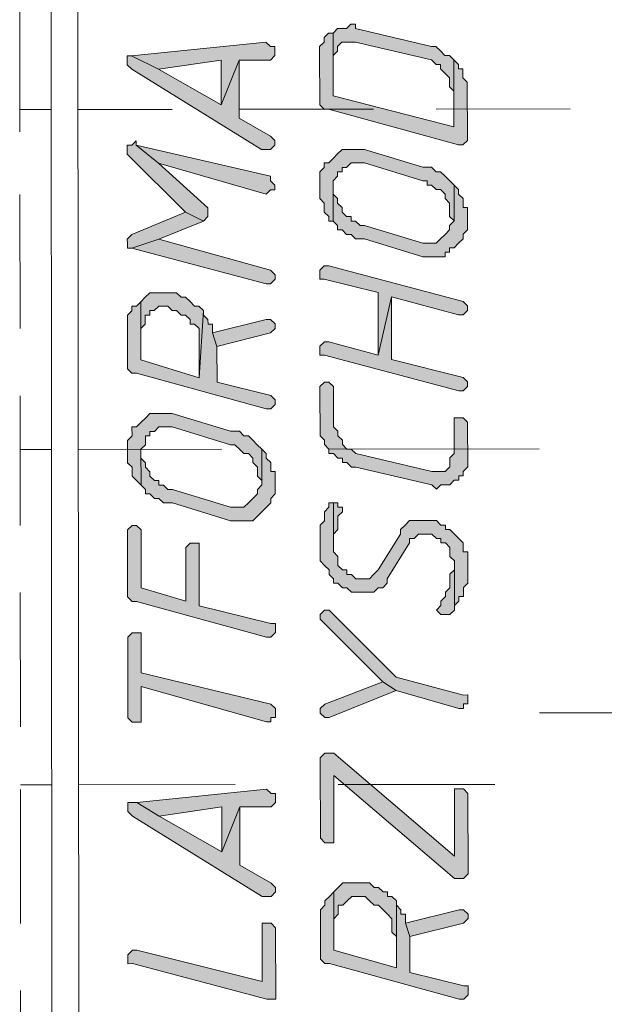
# Model space of a CAD drawing. Header units: inches. Extents: x -5850 to 5646, y 8947 to 13007.
# Tile 490 of 548: x -846 to -791, y 12175 to 12268. Entities that reach past the tile are written whole.
import ezdxf

# ---------------------------------------------------------------- set-up
doc = ezdxf.new("R2010")
doc.units = ezdxf.units.IN
doc.header["$MEASUREMENT"] = 0
doc.layers.add('at_Entity', color=7, linetype='Continuous')
doc.layers.add('at_Solid', color=7, linetype='Continuous')

msp = doc.modelspace()

# ---------------------------------------------------------------- hatches: boundary and pattern name
at = {"layer": 'at_Solid', "lineweight": 20}
for points in [[(-816.74, 12266.707), (-816.738, 12264.169), (-816.739, 12264.593), (-816.321, 12265.017), (-816.321, 12265.436), (-815.898, 12265.86), (-814.626, 12265.861), (-807.448, 12264.178), (-807.024, 12263.754), (-806.6, 12263.755), (-806.599, 12263.336), (-806.181, 12262.913), (-805.757, 12262.489), (-805.756, 12261.647), (-805.332, 12261.224), (-805.329, 12257.845), (-805.334, 12264.18), (-805.759, 12264.603), (-806.182, 12264.603), (-806.601, 12265.026), (-807.025, 12265.444), (-807.449, 12265.443), (-814.627, 12267.132), (-814.628, 12267.551), (-815.051, 12267.55), (-815.475, 12267.132), (-816.323, 12267.131)], [(-818.004, 12264.592), (-818.001, 12260.371), (-818, 12259.947), (-817.582, 12259.523), (-817.158, 12259.524), (-804.903, 12256.155), (-804.48, 12256.156), (-804.062, 12256.58), (-804.067, 12262.073), (-804.485, 12262.491), (-804.486, 12263.338), (-804.91, 12263.338), (-804.91, 12263.756), (-805.334, 12264.18), (-805.329, 12257.845), (-816.735, 12260.79), (-816.74, 12266.707), (-817.164, 12266.706), (-817.588, 12266.282), (-817.587, 12265.858), (-818.005, 12265.434), (-818.005, 12265.016)], [(-835.749, 12264.576), (-833.21, 12263.313), (-827.3, 12264.16), (-827.296, 12259.939), (-825.61, 12264.161), (-822.655, 12264.164), (-822.231, 12264.588), (-822.232, 12265.43), (-822.656, 12265.43), (-823.074, 12265.853)], [(-836.172, 12264.152), (-836.172, 12263.728), (-835.747, 12263.31), (-823.489, 12255.715), (-822.647, 12255.716), (-822.224, 12256.14), (-822.224, 12256.564), (-822.648, 12256.987), (-825.605, 12258.669), (-825.61, 12264.161), (-827.296, 12259.939), (-833.21, 12263.313), (-835.749, 12264.576), (-836.172, 12264.576)], [(-836.164, 12255.704), (-836.164, 12255.285), (-830.666, 12249.798), (-828.976, 12248.952), (-828.553, 12249.376), (-828.553, 12249.8), (-828.553, 12250.223), (-833.202, 12254.441), (-835.317, 12256.128), (-835.318, 12256.552), (-835.741, 12256.128), (-836.165, 12256.128)], [(-835.317, 12256.128), (-833.202, 12254.441), (-823.062, 12251.494), (-822.644, 12251.918), (-822.22, 12251.919), (-822.22, 12252.337), (-822.645, 12252.76), (-822.645, 12253.184)], [(-817.993, 12252.341), (-817.992, 12251.075), (-817.574, 12250.651), (-817.573, 12249.809), (-817.149, 12249.386), (-817.148, 12248.962), (-816.725, 12248.962), (-816.728, 12252.342), (-816.728, 12252.766), (-816.31, 12253.19), (-816.31, 12253.608), (-815.887, 12253.608), (-815.887, 12254.032), (-815.463, 12254.033), (-815.04, 12254.457), (-813.774, 12254.458), (-808.28, 12252.773), (-807.856, 12252.773), (-807.855, 12252.35), (-807.437, 12252.35), (-807.013, 12251.932), (-806.589, 12251.933), (-806.171, 12251.509), (-806.17, 12251.085), (-805.746, 12250.662), (-805.745, 12249.396), (-805.321, 12248.973), (-805.324, 12252.352), (-805.748, 12252.775), (-806.172, 12253.199), (-806.591, 12253.617), (-807.015, 12253.616), (-807.439, 12254.04), (-808.281, 12254.039), (-813.775, 12255.724), (-815.889, 12255.722), (-816.312, 12255.303), (-816.73, 12254.879), (-817.153, 12254.455), (-817.577, 12254.454), (-817.577, 12254.031), (-817.995, 12253.606), (-817.994, 12252.764)], [(-816.725, 12248.962), (-816.306, 12248.539), (-816.306, 12248.121), (-815.882, 12248.121), (-815.458, 12247.698), (-815.034, 12247.698), (-814.61, 12247.275), (-813.768, 12247.275), (-808.273, 12245.591), (-806.165, 12245.593), (-806.166, 12246.016), (-805.742, 12246.017), (-805.742, 12246.441), (-805.319, 12246.441), (-804.895, 12246.865), (-804.472, 12247.284), (-804.472, 12247.708), (-804.054, 12248.132), (-804.055, 12248.974), (-804.056, 12250.245), (-804.474, 12250.245), (-804.475, 12251.087), (-804.899, 12251.51), (-804.9, 12251.934), (-805.324, 12252.352), (-805.321, 12248.973), (-805.744, 12248.548), (-805.744, 12248.13), (-806.167, 12247.706), (-806.585, 12247.282), (-807.009, 12246.863), (-808.274, 12246.862), (-813.769, 12248.541), (-814.192, 12248.541), (-814.611, 12248.964), (-815.035, 12248.964), (-815.035, 12249.388), (-815.459, 12249.387), (-815.883, 12249.811), (-815.884, 12250.235), (-816.308, 12250.652), (-816.308, 12251.076), (-816.727, 12251.5), (-816.728, 12252.342)], [(-836.156, 12246.837), (-836.156, 12246.413), (-835.732, 12246.414), (-833.196, 12247.258), (-828.976, 12248.952), (-830.666, 12249.798), (-835.733, 12247.68), (-836.157, 12247.255)], [(-835.732, 12246.414), (-823.054, 12243.046), (-822.636, 12243.046), (-822.212, 12243.465), (-822.213, 12243.889), (-822.637, 12244.312), (-833.196, 12247.258)], [(-817.986, 12243.892), (-817.985, 12243.469), (-817.567, 12243.469), (-812.497, 12242.208), (-812.492, 12236.297), (-811.231, 12241.791), (-804.889, 12240.107), (-804.465, 12240.107), (-804.047, 12240.525), (-804.048, 12240.949), (-804.466, 12241.373), (-817.145, 12244.741), (-817.568, 12244.74), (-817.986, 12244.316)], [(-834.88, 12241.346), (-834.878, 12238.808), (-834.46, 12239.232), (-834.461, 12240.08), (-834.037, 12240.08), (-834.037, 12240.499), (-833.614, 12240.499), (-833.19, 12240.923), (-832.348, 12240.924), (-831.924, 12240.501), (-831.506, 12240.501), (-831.081, 12240.083), (-830.658, 12240.084), (-830.233, 12239.66), (-830.233, 12239.236), (-829.809, 12239.237), (-829.391, 12238.813), (-829.387, 12234.168), (-828.968, 12240.503), (-829.393, 12240.927), (-829.811, 12240.926), (-830.235, 12241.35), (-830.659, 12241.773), (-831.083, 12241.773), (-831.507, 12242.191), (-834.039, 12242.188), (-834.462, 12241.77)], [(-836.149, 12238.807), (-836.146, 12235.428), (-836.146, 12235.01), (-835.722, 12234.586), (-835.298, 12234.587), (-823.044, 12231.218), (-822.625, 12231.219), (-822.202, 12231.643), (-822.202, 12232.067), (-822.626, 12232.484), (-827.691, 12233.746), (-827.694, 12237.125), (-828.119, 12238.391), (-828.12, 12239.238), (-828.543, 12239.238), (-828.544, 12239.662), (-828.968, 12240.085), (-828.968, 12240.503), (-829.387, 12234.168), (-834.875, 12235.853), (-834.88, 12241.346), (-835.304, 12240.921), (-835.727, 12240.921), (-835.727, 12240.497), (-836.15, 12240.079), (-836.15, 12239.231)], [(-817.979, 12236.716), (-817.979, 12236.292), (-817.561, 12236.292), (-804.883, 12232.924), (-804.459, 12232.924), (-804.041, 12233.349), (-804.041, 12233.767), (-804.46, 12234.19), (-811.226, 12235.874), (-811.231, 12241.791), (-812.492, 12236.297), (-817.138, 12237.558), (-817.562, 12237.558), (-817.98, 12237.134)], [(-828.119, 12238.391), (-827.694, 12237.125), (-822.632, 12238.395), (-822.208, 12238.82), (-822.209, 12239.243), (-822.633, 12239.667), (-823.051, 12239.666)], [(-817.976, 12232.912), (-817.972, 12228.685), (-817.554, 12228.268), (-817.553, 12227.844), (-817.129, 12227.42), (-817.129, 12227.002), (-816.705, 12227.003), (-816.286, 12226.579), (-815.863, 12226.579), (-815.862, 12226.156), (-815.438, 12226.156), (-815.014, 12225.733), (-814.59, 12225.733), (-807.412, 12224.05), (-806.988, 12223.632), (-806.564, 12224.051), (-805.722, 12224.051), (-805.299, 12224.475), (-804.875, 12224.476), (-804.875, 12224.9), (-804.452, 12224.9), (-804.452, 12225.318), (-804.034, 12225.742), (-804.038, 12229.969), (-804.457, 12230.387), (-805.304, 12230.386), (-805.301, 12227.013), (-805.725, 12226.589), (-805.724, 12225.741), (-806.147, 12225.317), (-807.413, 12225.316), (-814.591, 12227.004), (-815.016, 12227.422), (-815.439, 12227.422), (-815.864, 12227.845), (-815.864, 12228.269), (-816.288, 12228.687), (-816.289, 12229.111), (-816.707, 12229.534), (-816.711, 12233.337), (-817.135, 12233.755), (-817.559, 12233.755), (-817.976, 12233.336)], [(-836.139, 12227.403), (-836.138, 12226.138), (-835.714, 12225.714), (-835.713, 12224.872), (-835.289, 12224.449), (-834.865, 12224.025), (-834.868, 12227.405), (-834.45, 12227.829), (-834.451, 12228.671), (-834.027, 12228.671), (-834.027, 12229.095), (-833.603, 12229.095), (-833.18, 12229.52), (-831.914, 12229.521), (-826.425, 12227.836), (-826.002, 12227.836), (-825.577, 12227.413), (-825.153, 12226.995), (-824.729, 12226.995), (-824.311, 12226.572), (-824.31, 12226.148), (-823.886, 12225.725), (-823.885, 12224.883), (-823.461, 12224.459), (-823.461, 12224.035), (-823.464, 12227.415), (-823.888, 12227.838), (-824.312, 12228.262), (-824.731, 12228.679), (-825.155, 12228.679), (-825.579, 12229.102), (-826.427, 12229.102), (-831.915, 12230.786), (-834.029, 12230.785), (-834.452, 12230.36), (-834.87, 12229.942), (-835.293, 12229.518), (-835.717, 12229.517), (-835.716, 12228.67), (-836.14, 12228.251), (-836.14, 12227.827)], [(-834.865, 12224.025), (-834.446, 12223.607), (-834.446, 12223.184), (-834.022, 12223.184), (-833.598, 12222.761), (-833.174, 12222.761), (-832.75, 12222.337), (-831.908, 12222.338), (-826.419, 12220.653), (-824.306, 12220.655), (-823.882, 12221.08), (-823.459, 12221.504), (-823.035, 12221.928), (-822.617, 12222.347), (-822.618, 12222.77), (-822.194, 12223.195), (-822.195, 12224.037), (-822.196, 12225.302), (-822.62, 12225.302), (-822.621, 12226.15), (-823.039, 12226.573), (-823.04, 12226.997), (-823.464, 12227.415), (-823.461, 12224.035), (-823.884, 12223.617), (-823.884, 12223.193), (-824.307, 12222.769), (-824.725, 12222.345), (-825.149, 12221.926), (-826.42, 12221.925), (-831.909, 12223.61), (-832.333, 12223.609), (-832.751, 12224.027), (-833.175, 12224.027), (-833.175, 12224.451), (-833.599, 12224.45), (-834.023, 12224.874), (-834.024, 12225.292), (-834.448, 12225.715), (-834.448, 12226.139), (-834.867, 12226.563), (-834.868, 12227.405)], [(-817.963, 12218.553), (-817.962, 12216.863), (-817.543, 12216.44), (-817.119, 12216.017), (-817.119, 12215.593), (-816.694, 12215.169), (-816.694, 12214.751), (-816.276, 12214.752), (-815.852, 12214.328), (-815.428, 12214.328), (-815.004, 12213.905), (-812.89, 12213.907), (-812.472, 12214.331), (-812.048, 12214.331), (-811.625, 12214.756), (-811.625, 12215.174), (-809.515, 12218.561), (-809.515, 12218.979), (-809.097, 12218.979), (-808.674, 12219.403), (-807.408, 12219.405), (-806.984, 12218.981), (-806.56, 12218.982), (-806.559, 12218.563), (-806.141, 12218.564), (-805.717, 12218.14), (-805.716, 12217.293), (-805.292, 12216.875), (-805.288, 12212.224), (-805.288, 12212.648), (-804.865, 12213.072), (-804.865, 12213.496), (-804.441, 12213.496), (-804.442, 12214.338), (-804.024, 12214.762), (-804.027, 12217.718), (-804.445, 12217.718), (-804.446, 12218.565), (-804.87, 12218.983), (-805.294, 12219.406), (-805.719, 12219.83), (-806.142, 12219.83), (-806.143, 12220.248), (-806.561, 12220.247), (-806.985, 12220.671), (-809.517, 12220.669), (-809.94, 12220.244), (-810.364, 12219.826), (-810.363, 12219.402), (-812.474, 12216.021), (-812.892, 12215.597), (-813.315, 12215.172), (-814.581, 12215.171), (-815.005, 12215.595), (-815.429, 12215.594), (-815.429, 12216.018), (-815.853, 12216.018), (-816.277, 12216.441), (-816.278, 12217.283), (-816.697, 12217.707), (-816.701, 12222.352), (-817.125, 12222.351), (-817.124, 12221.933), (-817.548, 12221.509), (-817.547, 12220.661), (-817.965, 12220.237), (-817.964, 12218.971)], [(-816.701, 12222.352), (-816.697, 12218.13), (-816.698, 12219.396), (-816.28, 12219.82), (-816.281, 12221.086), (-815.858, 12221.511), (-815.858, 12221.934), (-816.282, 12221.934), (-816.283, 12222.352)], [(-836.132, 12219.379), (-836.127, 12213.886), (-836.127, 12213.468), (-835.702, 12213.045), (-835.279, 12213.045), (-823.024, 12209.677), (-822.606, 12209.677), (-822.183, 12210.096), (-822.183, 12210.519), (-822.183, 12210.943), (-822.607, 12210.943), (-829.367, 12212.626), (-829.372, 12218.119), (-829.373, 12218.543), (-830.215, 12218.542), (-830.638, 12218.118), (-830.634, 12213.049), (-834.856, 12214.311), (-834.861, 12219.804), (-835.285, 12220.222), (-835.709, 12220.221), (-836.132, 12219.803)], [(-806.978, 12212.223), (-806.553, 12211.805), (-805.711, 12211.805), (-805.288, 12212.224), (-805.292, 12216.451), (-805.291, 12216.027), (-805.715, 12215.603), (-805.714, 12214.337), (-806.137, 12213.913), (-806.137, 12213.495), (-806.555, 12213.071), (-806.554, 12212.647)], [(-817.957, 12211.371), (-817.538, 12210.947), (-812.041, 12205.459), (-810.774, 12204.618), (-804.856, 12202.934), (-804.432, 12202.934), (-804.432, 12203.358), (-804.014, 12203.359), (-804.015, 12203.782), (-804.015, 12204.201), (-804.433, 12204.2), (-810.775, 12205.884), (-816.691, 12211.796), (-817.116, 12212.213), (-817.539, 12212.213), (-817.957, 12211.795)], [(-836.123, 12209.241), (-836.116, 12202.059), (-835.692, 12201.641), (-834.845, 12201.641), (-834.848, 12205.015), (-823.017, 12201.652), (-822.599, 12201.652), (-822.599, 12202.071), (-822.175, 12202.071), (-822.176, 12202.495), (-822.176, 12202.919), (-822.6, 12203.342), (-834.849, 12206.287), (-834.852, 12210.084), (-835.7, 12210.083), (-836.123, 12209.665)], [(-817.949, 12202.499), (-817.53, 12202.075), (-817.106, 12202.076), (-810.774, 12204.618), (-812.041, 12205.459), (-817.531, 12203.347), (-817.949, 12202.922)], [(-817.945, 12197.853), (-817.938, 12190.671), (-817.52, 12190.248), (-816.672, 12190.248), (-816.672, 12190.672), (-816.678, 12196.589), (-805.265, 12186.879), (-804.418, 12186.88), (-804, 12187.304), (-804.007, 12194.905), (-804.425, 12195.328), (-805.273, 12195.328), (-805.272, 12194.904), (-805.267, 12188.993), (-816.68, 12198.702), (-817.527, 12198.701), (-817.945, 12198.277)], [(-835.262, 12194.035), (-833.147, 12192.771), (-827.237, 12193.624), (-827.233, 12189.397), (-825.547, 12193.625), (-822.592, 12193.628), (-822.168, 12194.047), (-822.169, 12194.889), (-822.593, 12194.888), (-823.011, 12195.312)], [(-836.109, 12193.616), (-836.109, 12193.192), (-835.684, 12192.769), (-823.426, 12185.173), (-822.584, 12185.174), (-822.161, 12185.598), (-822.161, 12186.022), (-822.585, 12186.446), (-825.542, 12188.133), (-825.547, 12193.625), (-827.233, 12189.397), (-833.147, 12192.771), (-835.262, 12194.035), (-836.109, 12194.034)], [(-816.668, 12185.603), (-816.666, 12183.072), (-816.248, 12183.496), (-816.249, 12184.338), (-815.825, 12184.338), (-815.401, 12184.762), (-814.978, 12185.181), (-813.712, 12185.182), (-813.288, 12184.764), (-812.864, 12184.341), (-812.445, 12184.341), (-812.021, 12183.918), (-811.597, 12183.5), (-811.179, 12183.076), (-811.177, 12181.805), (-810.753, 12181.387), (-810.751, 12178.432), (-810.756, 12184.766), (-811.18, 12185.184), (-811.599, 12185.184), (-811.599, 12185.608), (-812.023, 12185.607), (-812.447, 12186.031), (-812.865, 12186.03), (-813.289, 12186.454), (-815.827, 12186.452), (-816.25, 12186.027)], [(-817.932, 12183.07), (-817.929, 12179.691), (-817.928, 12179.267), (-817.51, 12178.844), (-817.086, 12178.844), (-804.831, 12175.476), (-804.408, 12175.476), (-803.99, 12175.9), (-803.99, 12176.324), (-803.99, 12176.742), (-804.409, 12176.742), (-809.479, 12178.009), (-809.482, 12181.388), (-809.907, 12182.654), (-809.907, 12183.501), (-810.331, 12183.501), (-810.332, 12183.919), (-810.756, 12184.343), (-810.756, 12184.766), (-810.751, 12178.432), (-816.663, 12180.11), (-816.668, 12185.603), (-817.091, 12185.179), (-817.515, 12184.76), (-817.514, 12184.337), (-817.932, 12183.912), (-817.932, 12183.494)], [(-809.907, 12182.654), (-809.482, 12181.388), (-804.414, 12182.659), (-803.996, 12183.083), (-803.996, 12183.507), (-804.415, 12183.924), (-804.839, 12183.924)], [(-836.096, 12179.251), (-836.096, 12178.827), (-835.672, 12178.828), (-822.994, 12175.46), (-822.152, 12175.46), (-822.158, 12182.219), (-822.582, 12182.642), (-823.424, 12182.642), (-823.419, 12177.149), (-835.249, 12180.094), (-835.673, 12180.093), (-836.097, 12179.675)]]:
    msp.add_hatch(color=7, dxfattribs=at).paths.add_polyline_path(points)

# ---------------------------------------------------------------- linework, layer by layer
at = {"layer": 'at_Entity', "color": 7, "lineweight": 20}
for p, q in [((-843.116, 12003.95), (-843.43, 12354.963)), ((-840.898, 12354.965), (-840.585, 12003.952)), ((-846.304, 12257.384), (-846.315, 12270.06)), ((-816.323, 12267.131), (-816.74, 12266.707)), ((-815.475, 12267.132), (-816.323, 12267.131)), ((-815.051, 12267.55), (-815.475, 12267.132)), ((-814.628, 12267.551), (-815.051, 12267.55)), ((-814.627, 12267.132), (-814.628, 12267.551)), ((-807.449, 12265.443), (-814.627, 12267.132)), ((-817.164, 12266.706), (-817.588, 12266.282)), ((-817.588, 12266.282), (-817.587, 12265.858)), ((-816.74, 12266.707), (-817.164, 12266.706)), ((-816.74, 12266.707), (-816.738, 12264.169)), ((-816.735, 12260.79), (-816.74, 12266.707)), ((-823.074, 12265.853), (-835.749, 12264.576)), ((-822.656, 12265.43), (-823.074, 12265.853)), ((-822.232, 12265.43), (-822.656, 12265.43)), ((-822.231, 12264.588), (-822.232, 12265.43)), ((-817.587, 12265.858), (-818.005, 12265.434)), ((-818.005, 12265.434), (-818.005, 12265.016)), ((-816.321, 12265.436), (-815.898, 12265.86)), ((-816.321, 12265.017), (-816.321, 12265.436)), ((-816.321, 12265.436), (-816.321, 12265.436)), ((-815.898, 12265.86), (-814.626, 12265.861)), ((-814.626, 12265.861), (-807.448, 12264.178)), ((-807.025, 12265.444), (-807.449, 12265.443)), ((-806.601, 12265.026), (-807.025, 12265.444)), ((-835.749, 12264.576), (-836.172, 12264.576)), ((-836.172, 12264.576), (-836.172, 12264.152)), ((-836.172, 12264.152), (-836.172, 12263.728)), ((-835.749, 12264.576), (-833.21, 12263.313)), ((-833.21, 12263.313), (-835.749, 12264.576)), ((-833.21, 12263.313), (-827.3, 12264.16)), ((-827.3, 12264.16), (-827.296, 12259.939)), ((-827.296, 12259.939), (-825.61, 12264.161)), ((-825.61, 12264.161), (-827.296, 12259.939)), ((-825.61, 12264.161), (-822.655, 12264.164)), ((-825.605, 12258.669), (-825.61, 12264.161)), ((-822.655, 12264.164), (-822.231, 12264.588)), ((-818.005, 12265.016), (-818.004, 12264.592)), ((-818.004, 12264.592), (-818.001, 12260.371)), ((-816.739, 12264.593), (-816.321, 12265.017)), ((-816.738, 12264.169), (-816.739, 12264.593)), ((-807.448, 12264.178), (-807.448, 12264.178)), ((-807.448, 12264.178), (-807.024, 12263.754)), ((-806.182, 12264.603), (-806.601, 12265.026)), ((-806.601, 12265.026), (-806.601, 12265.026)), ((-805.759, 12264.603), (-806.182, 12264.603)), ((-805.334, 12264.18), (-805.759, 12264.603)), ((-805.329, 12257.845), (-805.334, 12264.18)), ((-804.91, 12263.756), (-805.334, 12264.18)), ((-805.334, 12264.18), (-805.329, 12257.845)), ((-836.172, 12263.728), (-835.747, 12263.31)), ((-835.747, 12263.31), (-823.489, 12255.715)), ((-827.296, 12259.939), (-833.21, 12263.313)), ((-807.024, 12263.754), (-806.6, 12263.755)), ((-806.6, 12263.755), (-806.599, 12263.336)), ((-806.599, 12263.336), (-806.181, 12262.913)), ((-804.91, 12263.338), (-804.91, 12263.756)), ((-804.486, 12263.338), (-804.91, 12263.338)), ((-804.485, 12262.491), (-804.486, 12263.338)), ((-806.181, 12262.913), (-806.181, 12262.913)), ((-806.181, 12262.913), (-805.757, 12262.489)), ((-805.757, 12262.489), (-805.756, 12261.647)), ((-804.067, 12262.073), (-804.485, 12262.491)), ((-805.756, 12261.647), (-805.332, 12261.224)), ((-804.062, 12256.58), (-804.067, 12262.073)), ((-805.329, 12257.845), (-816.735, 12260.79)), ((-805.332, 12261.224), (-805.329, 12257.845)), ((-846.306, 12259.498), (-843.345, 12259.5)), ((-840.813, 12259.503), (-831.941, 12259.511)), ((-825.606, 12259.516), (-812.931, 12259.528)), ((-818.001, 12260.371), (-818, 12259.947)), ((-818, 12259.947), (-817.582, 12259.523)), ((-817.582, 12259.523), (-817.158, 12259.524)), ((-817.158, 12259.524), (-804.903, 12256.155)), ((-807.02, 12259.533), (-794.35, 12259.544)), ((-822.648, 12256.987), (-825.605, 12258.669)), ((-822.224, 12256.564), (-822.648, 12256.987)), ((-835.741, 12256.128), (-836.165, 12256.128)), ((-836.165, 12256.128), (-836.164, 12255.704)), ((-835.318, 12256.552), (-835.741, 12256.128)), ((-835.317, 12256.128), (-835.318, 12256.552)), ((-835.317, 12256.128), (-833.202, 12254.441)), ((-822.645, 12253.184), (-835.317, 12256.128)), ((-833.202, 12254.441), (-835.317, 12256.128)), ((-822.647, 12255.716), (-822.224, 12256.14)), ((-822.224, 12256.14), (-822.224, 12256.564)), ((-822.224, 12256.564), (-822.224, 12256.564)), ((-804.903, 12256.155), (-804.48, 12256.156)), ((-804.48, 12256.156), (-804.062, 12256.58)), ((-836.164, 12255.704), (-836.164, 12255.285)), ((-836.164, 12255.285), (-830.666, 12249.798)), ((-823.489, 12255.715), (-822.647, 12255.716)), ((-816.73, 12254.879), (-817.153, 12254.455)), ((-816.312, 12255.303), (-816.73, 12254.879)), ((-815.889, 12255.722), (-816.312, 12255.303)), ((-816.312, 12255.303), (-816.312, 12255.303)), ((-813.775, 12255.724), (-815.889, 12255.722)), ((-808.281, 12254.039), (-813.775, 12255.724)), ((-833.202, 12254.441), (-823.062, 12251.494)), ((-828.553, 12250.223), (-833.202, 12254.441)), ((-817.577, 12254.031), (-817.995, 12253.606)), ((-817.153, 12254.455), (-817.577, 12254.454)), ((-817.577, 12254.454), (-817.577, 12254.031)), ((-815.887, 12254.032), (-815.463, 12254.033)), ((-815.887, 12253.608), (-815.887, 12254.032)), ((-815.463, 12254.033), (-815.04, 12254.457)), ((-815.04, 12254.457), (-813.774, 12254.458)), ((-813.774, 12254.458), (-808.28, 12252.773)), ((-807.439, 12254.04), (-808.281, 12254.039)), ((-807.015, 12253.616), (-807.439, 12254.04)), ((-822.645, 12252.76), (-822.645, 12253.184)), ((-817.995, 12253.606), (-817.994, 12252.764)), ((-816.728, 12252.766), (-816.31, 12253.19)), ((-816.31, 12253.19), (-816.31, 12253.608)), ((-816.31, 12253.608), (-815.887, 12253.608)), ((-806.591, 12253.617), (-807.015, 12253.616)), ((-806.172, 12253.199), (-806.591, 12253.617)), ((-805.748, 12252.775), (-806.172, 12253.199)), ((-806.172, 12253.199), (-806.172, 12253.199)), ((-822.22, 12252.337), (-822.645, 12252.76)), ((-822.22, 12251.919), (-822.22, 12252.337)), ((-822.22, 12252.337), (-822.22, 12252.337)), ((-817.994, 12252.764), (-817.993, 12252.341)), ((-817.993, 12252.341), (-817.992, 12251.075)), ((-816.728, 12252.342), (-816.728, 12252.766)), ((-816.727, 12251.5), (-816.728, 12252.342)), ((-816.728, 12252.342), (-816.725, 12248.962)), ((-816.725, 12248.962), (-816.728, 12252.342)), ((-808.28, 12252.773), (-807.856, 12252.773)), ((-807.856, 12252.773), (-807.855, 12252.35)), ((-807.855, 12252.35), (-807.437, 12252.35)), ((-807.437, 12252.35), (-807.013, 12251.932)), ((-805.324, 12252.352), (-805.748, 12252.775)), ((-804.9, 12251.934), (-805.324, 12252.352)), ((-805.324, 12252.352), (-805.321, 12248.973)), ((-805.321, 12248.973), (-805.324, 12252.352)), ((-846.287, 12238.798), (-846.299, 12251.473)), ((-823.062, 12251.494), (-822.644, 12251.918)), ((-823.062, 12251.494), (-823.062, 12251.494)), ((-822.644, 12251.918), (-822.22, 12251.919)), ((-816.308, 12251.076), (-816.727, 12251.5)), ((-807.013, 12251.932), (-806.589, 12251.933)), ((-806.589, 12251.933), (-806.171, 12251.509)), ((-806.171, 12251.509), (-806.17, 12251.085)), ((-804.899, 12251.51), (-804.9, 12251.934)), ((-804.475, 12251.087), (-804.899, 12251.51)), ((-828.553, 12249.8), (-828.553, 12250.223)), ((-817.992, 12251.075), (-817.574, 12250.651)), ((-817.574, 12250.651), (-817.573, 12249.809)), ((-816.308, 12250.652), (-816.308, 12251.076)), ((-815.884, 12250.235), (-816.308, 12250.652)), ((-815.883, 12249.811), (-815.884, 12250.235)), ((-806.17, 12251.085), (-805.746, 12250.662)), ((-805.746, 12250.662), (-805.745, 12249.396)), ((-804.474, 12250.245), (-804.475, 12251.087)), ((-804.056, 12250.245), (-804.474, 12250.245)), ((-804.055, 12248.974), (-804.056, 12250.245)), ((-830.666, 12249.798), (-835.733, 12247.68)), ((-830.666, 12249.798), (-828.976, 12248.952)), ((-828.976, 12248.952), (-830.666, 12249.798)), ((-828.976, 12248.952), (-828.553, 12249.376)), ((-828.553, 12249.376), (-828.553, 12249.8)), ((-817.573, 12249.809), (-817.149, 12249.386)), ((-817.149, 12249.386), (-817.148, 12248.962)), ((-815.459, 12249.387), (-815.883, 12249.811)), ((-815.035, 12249.388), (-815.459, 12249.387)), ((-815.035, 12248.964), (-815.035, 12249.388)), ((-805.745, 12249.396), (-805.321, 12248.973)), ((-833.196, 12247.258), (-828.976, 12248.952)), ((-817.148, 12248.962), (-816.725, 12248.962)), ((-816.725, 12248.962), (-816.306, 12248.539)), ((-816.306, 12248.539), (-816.306, 12248.121)), ((-814.611, 12248.964), (-815.035, 12248.964)), ((-814.192, 12248.541), (-814.611, 12248.964)), ((-813.769, 12248.541), (-814.192, 12248.541)), ((-808.274, 12246.862), (-813.769, 12248.541)), ((-805.321, 12248.973), (-805.744, 12248.548)), ((-805.744, 12248.548), (-805.744, 12248.13)), ((-805.321, 12248.973), (-805.321, 12248.973)), ((-804.054, 12248.132), (-804.055, 12248.974)), ((-835.733, 12247.68), (-836.157, 12247.255)), ((-835.733, 12247.68), (-835.733, 12247.68)), ((-816.306, 12248.121), (-815.882, 12248.121)), ((-815.882, 12248.121), (-815.458, 12247.698)), ((-815.458, 12247.698), (-815.034, 12247.698)), ((-815.034, 12247.698), (-814.61, 12247.275)), ((-806.167, 12247.706), (-806.585, 12247.282)), ((-805.744, 12248.13), (-806.167, 12247.706)), ((-806.167, 12247.706), (-806.167, 12247.706)), ((-805.744, 12248.13), (-805.744, 12248.13)), ((-804.472, 12247.708), (-804.054, 12248.132)), ((-804.472, 12247.284), (-804.472, 12247.708)), ((-836.157, 12247.255), (-836.156, 12246.837)), ((-836.156, 12246.837), (-836.156, 12246.413)), ((-833.196, 12247.258), (-835.732, 12246.414)), ((-835.732, 12246.414), (-833.196, 12247.258)), ((-822.637, 12244.312), (-833.196, 12247.258)), ((-814.61, 12247.275), (-813.768, 12247.275)), ((-813.768, 12247.275), (-808.273, 12245.591)), ((-807.009, 12246.863), (-808.274, 12246.862)), ((-806.585, 12247.282), (-807.009, 12246.863)), ((-806.585, 12247.282), (-806.585, 12247.282)), ((-805.319, 12246.441), (-804.895, 12246.865)), ((-804.895, 12246.865), (-804.472, 12247.284)), ((-836.156, 12246.413), (-835.732, 12246.414)), ((-835.732, 12246.414), (-823.054, 12243.046)), ((-808.273, 12245.591), (-806.165, 12245.593)), ((-806.166, 12246.016), (-805.742, 12246.017)), ((-806.165, 12245.593), (-806.166, 12246.016)), ((-805.742, 12246.017), (-805.742, 12246.441)), ((-805.742, 12246.441), (-805.319, 12246.441)), ((-817.568, 12244.74), (-817.986, 12244.316)), ((-817.145, 12244.741), (-817.568, 12244.74)), ((-804.466, 12241.373), (-817.145, 12244.741)), ((-822.213, 12243.889), (-822.637, 12244.312)), ((-822.637, 12244.312), (-822.637, 12244.312)), ((-822.212, 12243.465), (-822.213, 12243.889)), ((-822.213, 12243.889), (-822.213, 12243.889)), ((-817.986, 12244.316), (-817.986, 12243.892)), ((-817.986, 12243.892), (-817.985, 12243.469)), ((-823.054, 12243.046), (-822.636, 12243.046)), ((-822.636, 12243.046), (-822.212, 12243.465)), ((-817.985, 12243.469), (-817.567, 12243.469)), ((-817.567, 12243.469), (-812.497, 12242.208)), ((-834.039, 12242.188), (-834.462, 12241.77)), ((-831.507, 12242.191), (-834.039, 12242.188)), ((-831.083, 12241.773), (-831.507, 12242.191)), ((-812.497, 12242.208), (-812.492, 12236.297)), ((-835.304, 12240.921), (-835.727, 12240.921)), ((-835.727, 12240.921), (-835.727, 12240.497)), ((-834.88, 12241.346), (-835.304, 12240.921)), ((-834.462, 12241.77), (-834.88, 12241.346)), ((-834.88, 12241.346), (-834.878, 12238.808)), ((-834.875, 12235.853), (-834.88, 12241.346)), ((-834.462, 12241.77), (-834.462, 12241.77)), ((-833.614, 12240.499), (-833.19, 12240.923)), ((-833.19, 12240.923), (-832.348, 12240.924)), ((-832.348, 12240.924), (-831.924, 12240.501)), ((-830.659, 12241.773), (-831.083, 12241.773)), ((-830.235, 12241.35), (-830.659, 12241.773)), ((-829.811, 12240.926), (-830.235, 12241.35)), ((-830.235, 12241.35), (-830.235, 12241.35)), ((-829.393, 12240.927), (-829.811, 12240.926)), ((-828.968, 12240.503), (-829.393, 12240.927)), ((-812.492, 12236.297), (-811.231, 12241.791)), ((-811.231, 12241.791), (-812.492, 12236.297)), ((-811.231, 12241.791), (-804.889, 12240.107)), ((-811.226, 12235.874), (-811.231, 12241.791)), ((-804.048, 12240.949), (-804.466, 12241.373)), ((-804.466, 12241.373), (-804.466, 12241.373)), ((-804.047, 12240.525), (-804.048, 12240.949)), ((-804.048, 12240.949), (-804.048, 12240.949)), ((-835.727, 12240.497), (-836.15, 12240.079)), ((-836.15, 12240.079), (-836.15, 12239.231)), ((-834.46, 12239.232), (-834.461, 12240.08)), ((-834.461, 12240.08), (-834.037, 12240.08)), ((-834.037, 12240.08), (-834.037, 12240.499)), ((-834.037, 12240.499), (-833.614, 12240.499)), ((-831.924, 12240.501), (-831.506, 12240.501)), ((-831.506, 12240.501), (-831.081, 12240.083)), ((-831.081, 12240.083), (-830.658, 12240.084)), ((-830.658, 12240.084), (-830.233, 12239.66)), ((-829.387, 12234.168), (-828.968, 12240.503)), ((-828.968, 12240.503), (-829.387, 12234.168)), ((-828.968, 12240.085), (-828.968, 12240.503)), ((-828.544, 12239.662), (-828.968, 12240.085)), ((-804.889, 12240.107), (-804.465, 12240.107)), ((-804.465, 12240.107), (-804.047, 12240.525)), ((-836.15, 12239.231), (-836.149, 12238.807)), ((-834.878, 12238.808), (-834.46, 12239.232)), ((-830.233, 12239.66), (-830.233, 12239.236)), ((-830.233, 12239.236), (-829.809, 12239.237)), ((-829.809, 12239.237), (-829.391, 12238.813)), ((-828.543, 12239.238), (-828.544, 12239.662)), ((-828.12, 12239.238), (-828.543, 12239.238)), ((-828.119, 12238.391), (-828.12, 12239.238)), ((-823.051, 12239.666), (-828.119, 12238.391)), ((-822.633, 12239.667), (-823.051, 12239.666)), ((-822.209, 12239.243), (-822.633, 12239.667)), ((-822.208, 12238.82), (-822.209, 12239.243)), ((-822.209, 12239.243), (-822.209, 12239.243)), ((-836.149, 12238.807), (-836.146, 12235.428)), ((-834.878, 12238.808), (-834.878, 12238.808)), ((-829.391, 12238.813), (-829.387, 12234.168)), ((-828.119, 12238.391), (-827.694, 12237.125)), ((-827.694, 12237.125), (-828.119, 12238.391)), ((-827.694, 12237.125), (-822.632, 12238.395)), ((-822.632, 12238.395), (-822.208, 12238.82)), ((-822.632, 12238.395), (-822.632, 12238.395)), ((-817.562, 12237.558), (-817.98, 12237.134)), ((-817.138, 12237.558), (-817.562, 12237.558)), ((-812.492, 12236.297), (-817.138, 12237.558)), ((-827.691, 12233.746), (-827.694, 12237.125)), ((-817.98, 12237.134), (-817.979, 12236.716)), ((-817.979, 12236.716), (-817.979, 12236.292)), ((-817.979, 12236.292), (-817.561, 12236.292)), ((-817.561, 12236.292), (-804.883, 12232.924)), ((-836.146, 12235.428), (-836.146, 12235.01)), ((-829.387, 12234.168), (-834.875, 12235.853)), ((-804.46, 12234.19), (-811.226, 12235.874)), ((-836.146, 12235.01), (-835.722, 12234.586)), ((-835.722, 12234.586), (-835.298, 12234.587)), ((-835.298, 12234.587), (-823.044, 12231.218)), ((-822.626, 12232.484), (-827.691, 12233.746)), ((-817.559, 12233.755), (-817.976, 12233.336)), ((-817.135, 12233.755), (-817.559, 12233.755)), ((-816.711, 12233.337), (-817.135, 12233.755)), ((-804.041, 12233.767), (-804.46, 12234.19)), ((-804.46, 12234.19), (-804.46, 12234.19)), ((-804.041, 12233.349), (-804.041, 12233.767)), ((-804.041, 12233.767), (-804.041, 12233.767)), ((-817.976, 12233.336), (-817.976, 12232.912)), ((-817.976, 12232.912), (-817.972, 12228.685)), ((-816.707, 12229.534), (-816.711, 12233.337)), ((-816.711, 12233.337), (-816.711, 12233.337)), ((-804.883, 12232.924), (-804.459, 12232.924)), ((-804.459, 12232.924), (-804.041, 12233.349)), ((-846.271, 12220.212), (-846.282, 12232.463)), ((-822.202, 12232.067), (-822.626, 12232.484)), ((-822.626, 12232.484), (-822.626, 12232.484)), ((-822.625, 12231.219), (-822.202, 12231.643)), ((-822.202, 12231.643), (-822.202, 12232.067)), ((-822.202, 12232.067), (-822.202, 12232.067)), ((-834.029, 12230.785), (-834.452, 12230.36)), ((-831.915, 12230.786), (-834.029, 12230.785)), ((-826.427, 12229.102), (-831.915, 12230.786)), ((-823.044, 12231.218), (-822.625, 12231.219)), ((-834.87, 12229.942), (-835.293, 12229.518)), ((-834.452, 12230.36), (-834.87, 12229.942)), ((-834.452, 12230.36), (-834.452, 12230.36)), ((-804.457, 12230.387), (-805.304, 12230.386)), ((-805.304, 12230.386), (-805.301, 12227.013)), ((-804.038, 12229.969), (-804.457, 12230.387)), ((-804.034, 12225.742), (-804.038, 12229.969)), ((-835.293, 12229.518), (-835.717, 12229.517)), ((-835.717, 12229.517), (-835.716, 12228.67)), ((-834.027, 12228.671), (-834.027, 12229.095)), ((-834.027, 12229.095), (-833.603, 12229.095)), ((-833.603, 12229.095), (-833.18, 12229.52)), ((-833.18, 12229.52), (-831.914, 12229.521)), ((-831.914, 12229.521), (-826.425, 12227.836)), ((-825.579, 12229.102), (-826.427, 12229.102)), ((-825.155, 12228.679), (-825.579, 12229.102)), ((-816.289, 12229.111), (-816.707, 12229.534)), ((-816.288, 12228.687), (-816.289, 12229.111)), ((-835.716, 12228.67), (-836.14, 12228.251)), ((-836.14, 12228.251), (-836.14, 12227.827)), ((-834.45, 12227.829), (-834.451, 12228.671)), ((-834.451, 12228.671), (-834.027, 12228.671)), ((-824.731, 12228.679), (-825.155, 12228.679)), ((-824.312, 12228.262), (-824.731, 12228.679)), ((-823.888, 12227.838), (-824.312, 12228.262)), ((-824.312, 12228.262), (-824.312, 12228.262)), ((-817.972, 12228.685), (-817.554, 12228.268)), ((-817.554, 12228.268), (-817.553, 12227.844)), ((-815.864, 12228.269), (-816.288, 12228.687)), ((-815.864, 12227.845), (-815.864, 12228.269)), ((-815.864, 12228.269), (-815.864, 12228.269)), ((-815.439, 12227.422), (-815.864, 12227.845)), ((-846.277, 12227.394), (-843.316, 12227.397)), ((-840.784, 12227.399), (-827.267, 12227.411)), ((-836.14, 12227.827), (-836.139, 12227.403)), ((-836.139, 12227.403), (-836.138, 12226.138)), ((-834.868, 12227.405), (-834.45, 12227.829)), ((-834.867, 12226.563), (-834.868, 12227.405)), ((-834.868, 12227.405), (-834.865, 12224.025)), ((-834.865, 12224.025), (-834.868, 12227.405)), ((-834.868, 12227.405), (-834.868, 12227.405)), ((-826.425, 12227.836), (-826.002, 12227.836)), ((-826.002, 12227.836), (-825.577, 12227.413)), ((-825.577, 12227.413), (-825.577, 12227.413)), ((-825.577, 12227.413), (-825.153, 12226.995)), ((-825.153, 12226.995), (-824.729, 12226.995)), ((-824.729, 12226.995), (-824.311, 12226.572)), ((-823.464, 12227.415), (-823.888, 12227.838)), ((-823.04, 12226.997), (-823.464, 12227.415)), ((-823.464, 12227.415), (-823.461, 12224.035)), ((-823.461, 12224.035), (-823.464, 12227.415)), ((-823.039, 12226.573), (-823.04, 12226.997)), ((-817.553, 12227.844), (-817.553, 12227.844)), ((-817.553, 12227.844), (-817.129, 12227.42)), ((-817.129, 12227.42), (-797.277, 12227.438)), ((-817.129, 12227.42), (-817.129, 12227.002)), ((-817.129, 12227.002), (-816.705, 12227.003)), ((-816.705, 12227.003), (-816.286, 12226.579)), ((-815.016, 12227.422), (-815.439, 12227.422)), ((-814.591, 12227.004), (-815.016, 12227.422)), ((-807.413, 12225.316), (-814.591, 12227.004)), ((-814.591, 12227.004), (-814.591, 12227.004)), ((-805.301, 12227.013), (-805.725, 12226.589)), ((-805.301, 12227.013), (-805.301, 12227.013)), ((-836.138, 12226.138), (-835.714, 12225.714)), ((-834.448, 12226.139), (-834.867, 12226.563)), ((-834.448, 12225.715), (-834.448, 12226.139)), ((-824.311, 12226.572), (-824.31, 12226.148)), ((-824.31, 12226.148), (-823.886, 12225.725)), ((-822.621, 12226.15), (-823.039, 12226.573)), ((-822.62, 12225.302), (-822.621, 12226.15)), ((-816.286, 12226.579), (-815.863, 12226.579)), ((-815.863, 12226.579), (-815.862, 12226.156)), ((-815.862, 12226.156), (-815.438, 12226.156)), ((-815.438, 12226.156), (-815.014, 12225.733)), ((-805.725, 12226.589), (-805.724, 12225.741)), ((-835.714, 12225.714), (-835.713, 12224.872)), ((-834.024, 12225.292), (-834.448, 12225.715)), ((-834.023, 12224.874), (-834.024, 12225.292)), ((-823.886, 12225.725), (-823.885, 12224.883)), ((-822.196, 12225.302), (-822.62, 12225.302)), ((-822.195, 12224.037), (-822.196, 12225.302)), ((-815.014, 12225.733), (-814.59, 12225.733)), ((-814.59, 12225.733), (-807.412, 12224.05)), ((-806.147, 12225.317), (-807.413, 12225.316)), ((-805.724, 12225.741), (-806.147, 12225.317)), ((-805.724, 12225.741), (-805.724, 12225.741)), ((-804.452, 12225.318), (-804.034, 12225.742)), ((-804.452, 12224.9), (-804.452, 12225.318)), ((-835.713, 12224.872), (-835.289, 12224.449)), ((-835.289, 12224.449), (-834.865, 12224.025)), ((-833.599, 12224.45), (-834.023, 12224.874)), ((-833.175, 12224.451), (-833.599, 12224.45)), ((-833.175, 12224.027), (-833.175, 12224.451)), ((-823.885, 12224.883), (-823.461, 12224.459)), ((-823.461, 12224.459), (-823.461, 12224.035)), ((-805.722, 12224.051), (-805.299, 12224.475)), ((-805.299, 12224.475), (-804.875, 12224.476)), ((-804.875, 12224.476), (-804.875, 12224.9)), ((-804.875, 12224.9), (-804.452, 12224.9)), ((-834.865, 12224.025), (-834.446, 12223.607)), ((-834.446, 12223.607), (-834.446, 12223.184)), ((-832.751, 12224.027), (-833.175, 12224.027)), ((-832.333, 12223.609), (-832.751, 12224.027)), ((-831.909, 12223.61), (-832.333, 12223.609)), ((-826.42, 12221.925), (-831.909, 12223.61)), ((-823.461, 12224.035), (-823.884, 12223.617)), ((-823.884, 12223.617), (-823.884, 12223.193)), ((-823.461, 12224.035), (-823.461, 12224.035)), ((-822.194, 12223.195), (-822.195, 12224.037)), ((-807.412, 12224.05), (-807.412, 12224.05)), ((-807.412, 12224.05), (-806.988, 12223.632)), ((-806.988, 12223.632), (-806.564, 12224.051)), ((-806.988, 12223.632), (-806.988, 12223.632)), ((-806.564, 12224.051), (-805.722, 12224.051)), ((-834.446, 12223.184), (-834.022, 12223.184)), ((-834.022, 12223.184), (-833.598, 12222.761)), ((-833.598, 12222.761), (-833.174, 12222.761)), ((-833.174, 12222.761), (-832.75, 12222.337)), ((-832.75, 12222.337), (-831.908, 12222.338)), ((-831.908, 12222.338), (-826.419, 12220.653)), ((-824.725, 12222.345), (-825.149, 12221.926)), ((-824.307, 12222.769), (-824.725, 12222.345)), ((-824.725, 12222.345), (-824.725, 12222.345)), ((-823.884, 12223.193), (-824.307, 12222.769)), ((-824.307, 12222.769), (-824.307, 12222.769)), ((-823.884, 12223.193), (-823.884, 12223.193)), ((-823.035, 12221.928), (-822.617, 12222.347)), ((-822.618, 12222.77), (-822.194, 12223.195)), ((-822.617, 12222.347), (-822.618, 12222.77)), ((-816.701, 12222.352), (-817.125, 12222.351)), ((-817.125, 12222.351), (-817.124, 12221.933)), ((-816.701, 12222.352), (-816.697, 12218.13)), ((-816.283, 12222.352), (-816.701, 12222.352)), ((-816.697, 12217.707), (-816.701, 12222.352)), ((-816.282, 12221.934), (-816.283, 12222.352)), ((-825.149, 12221.926), (-826.42, 12221.925)), ((-823.882, 12221.08), (-823.459, 12221.504)), ((-823.459, 12221.504), (-823.035, 12221.928)), ((-823.459, 12221.504), (-823.459, 12221.504)), ((-817.124, 12221.933), (-817.548, 12221.509)), ((-817.548, 12221.509), (-817.547, 12220.661)), ((-817.124, 12221.933), (-817.124, 12221.933)), ((-815.858, 12221.934), (-816.282, 12221.934)), ((-816.281, 12221.086), (-815.858, 12221.511)), ((-815.858, 12221.511), (-815.858, 12221.934)), ((-826.419, 12220.653), (-824.306, 12220.655)), ((-824.306, 12220.655), (-823.882, 12221.08)), ((-823.882, 12221.08), (-823.882, 12221.08)), ((-817.547, 12220.661), (-817.965, 12220.237)), ((-816.28, 12219.82), (-816.281, 12221.086)), ((-809.517, 12220.669), (-809.94, 12220.244)), ((-806.985, 12220.671), (-809.517, 12220.669)), ((-806.561, 12220.247), (-806.985, 12220.671)), ((-835.709, 12220.221), (-836.132, 12219.803)), ((-836.132, 12219.803), (-836.132, 12219.379)), ((-835.285, 12220.222), (-835.709, 12220.221)), ((-834.861, 12219.804), (-835.285, 12220.222)), ((-834.856, 12214.311), (-834.861, 12219.804)), ((-834.861, 12219.804), (-834.861, 12219.804)), ((-817.965, 12220.237), (-817.964, 12218.971)), ((-816.698, 12219.396), (-816.28, 12219.82)), ((-809.94, 12220.244), (-810.364, 12219.826)), ((-810.364, 12219.826), (-810.363, 12219.402)), ((-809.94, 12220.244), (-809.94, 12220.244)), ((-806.143, 12220.248), (-806.561, 12220.247)), ((-806.142, 12219.83), (-806.143, 12220.248)), ((-805.719, 12219.83), (-806.142, 12219.83)), ((-805.294, 12219.406), (-805.719, 12219.83)), ((-836.132, 12219.379), (-836.127, 12213.886)), ((-817.964, 12218.971), (-817.963, 12218.553)), ((-817.963, 12218.553), (-817.962, 12216.863)), ((-816.697, 12218.13), (-816.698, 12219.396)), ((-810.363, 12219.402), (-812.474, 12216.021)), ((-811.625, 12215.174), (-809.515, 12218.561)), ((-809.515, 12218.561), (-809.515, 12218.979)), ((-809.515, 12218.979), (-809.097, 12218.979)), ((-809.097, 12218.979), (-808.674, 12219.403)), ((-808.674, 12219.403), (-807.408, 12219.405)), ((-807.408, 12219.405), (-806.984, 12218.981)), ((-806.984, 12218.981), (-806.56, 12218.982)), ((-806.56, 12218.982), (-806.559, 12218.563)), ((-806.559, 12218.563), (-806.141, 12218.564)), ((-806.141, 12218.564), (-805.717, 12218.14)), ((-804.87, 12218.983), (-805.294, 12219.406)), ((-805.294, 12219.406), (-805.294, 12219.406)), ((-804.446, 12218.565), (-804.87, 12218.983)), ((-804.445, 12217.718), (-804.446, 12218.565)), ((-830.215, 12218.542), (-830.638, 12218.118)), ((-830.638, 12218.118), (-830.634, 12213.049)), ((-829.373, 12218.543), (-830.215, 12218.542)), ((-829.372, 12218.119), (-829.373, 12218.543)), ((-829.367, 12212.626), (-829.372, 12218.119)), ((-816.278, 12217.283), (-816.697, 12217.707)), ((-805.717, 12218.14), (-805.716, 12217.293)), ((-804.027, 12217.718), (-804.445, 12217.718)), ((-804.024, 12214.762), (-804.027, 12217.718)), ((-817.962, 12216.863), (-817.543, 12216.44)), ((-816.277, 12216.441), (-816.278, 12217.283)), ((-805.716, 12217.293), (-805.292, 12216.875)), ((-805.292, 12216.875), (-805.288, 12212.224)), ((-817.543, 12216.44), (-817.543, 12216.44)), ((-817.543, 12216.44), (-817.119, 12216.017)), ((-817.119, 12216.017), (-817.119, 12215.593)), ((-815.853, 12216.018), (-816.277, 12216.441)), ((-815.429, 12216.018), (-815.853, 12216.018)), ((-815.429, 12215.594), (-815.429, 12216.018)), ((-812.474, 12216.021), (-812.892, 12215.597)), ((-805.291, 12216.027), (-805.715, 12215.603)), ((-805.288, 12212.224), (-805.292, 12216.451)), ((-805.292, 12216.451), (-805.291, 12216.027)), ((-817.119, 12215.593), (-816.694, 12215.169)), ((-816.694, 12215.169), (-816.694, 12214.751)), ((-815.005, 12215.595), (-815.429, 12215.594)), ((-814.581, 12215.171), (-815.005, 12215.595)), ((-813.315, 12215.172), (-814.581, 12215.171)), ((-812.892, 12215.597), (-813.315, 12215.172)), ((-812.892, 12215.597), (-812.892, 12215.597)), ((-811.625, 12214.756), (-811.625, 12215.174)), ((-805.715, 12215.603), (-805.714, 12214.337)), ((-830.634, 12213.049), (-834.856, 12214.311)), ((-816.694, 12214.751), (-816.276, 12214.752)), ((-816.276, 12214.752), (-815.852, 12214.328)), ((-815.852, 12214.328), (-815.428, 12214.328)), ((-815.428, 12214.328), (-815.004, 12213.905)), ((-815.004, 12213.905), (-812.89, 12213.907)), ((-812.89, 12213.907), (-812.472, 12214.331)), ((-812.472, 12214.331), (-812.048, 12214.331)), ((-812.048, 12214.331), (-811.625, 12214.756)), ((-805.714, 12214.337), (-806.137, 12213.913)), ((-806.137, 12213.913), (-806.137, 12213.495)), ((-804.442, 12214.338), (-804.024, 12214.762)), ((-804.441, 12213.496), (-804.442, 12214.338)), ((-846.254, 12201.207), (-846.265, 12213.877)), ((-836.127, 12213.886), (-836.127, 12213.468)), ((-836.127, 12213.468), (-835.702, 12213.045)), ((-835.702, 12213.045), (-835.279, 12213.045)), ((-835.279, 12213.045), (-823.024, 12209.677)), ((-806.137, 12213.495), (-806.555, 12213.071)), ((-806.555, 12213.071), (-806.554, 12212.647)), ((-805.288, 12212.648), (-804.865, 12213.072)), ((-804.865, 12213.072), (-804.865, 12213.496)), ((-804.865, 12213.496), (-804.441, 12213.496)), ((-822.607, 12210.943), (-829.367, 12212.626)), ((-817.539, 12212.213), (-817.957, 12211.795)), ((-817.116, 12212.213), (-817.539, 12212.213)), ((-816.691, 12211.796), (-817.116, 12212.213)), ((-806.554, 12212.647), (-806.978, 12212.223)), ((-806.978, 12212.223), (-806.978, 12212.223)), ((-806.978, 12212.223), (-806.553, 12211.805)), ((-806.554, 12212.647), (-806.554, 12212.647)), ((-805.711, 12211.805), (-805.288, 12212.224)), ((-805.288, 12212.224), (-805.288, 12212.648)), ((-817.957, 12211.795), (-817.957, 12211.795)), ((-817.957, 12211.795), (-817.957, 12211.371)), ((-817.957, 12211.371), (-817.957, 12211.371)), ((-817.957, 12211.371), (-817.538, 12210.947)), ((-810.775, 12205.884), (-816.691, 12211.796)), ((-816.691, 12211.796), (-816.691, 12211.796)), ((-806.553, 12211.805), (-805.711, 12211.805)), ((-822.183, 12210.943), (-822.607, 12210.943)), ((-822.183, 12210.519), (-822.183, 12210.943)), ((-822.183, 12210.096), (-822.183, 12210.519)), ((-817.538, 12210.947), (-812.041, 12205.459)), ((-835.7, 12210.083), (-836.123, 12209.665)), ((-836.123, 12209.665), (-836.123, 12209.241)), ((-834.852, 12210.084), (-835.7, 12210.083)), ((-834.849, 12206.287), (-834.852, 12210.084)), ((-823.024, 12209.677), (-822.606, 12209.677)), ((-822.606, 12209.677), (-822.183, 12210.096)), ((-836.123, 12209.241), (-836.116, 12202.059)), ((-822.6, 12203.342), (-834.849, 12206.287)), ((-804.433, 12204.2), (-810.775, 12205.884)), ((-834.845, 12201.641), (-834.848, 12205.015)), ((-834.848, 12205.015), (-823.017, 12201.652)), ((-812.041, 12205.459), (-817.531, 12203.347)), ((-817.106, 12202.076), (-810.774, 12204.618)), ((-812.041, 12205.459), (-810.774, 12204.618)), ((-810.774, 12204.618), (-812.041, 12205.459)), ((-810.774, 12204.618), (-804.856, 12202.934)), ((-804.015, 12204.201), (-804.433, 12204.2)), ((-804.015, 12203.782), (-804.015, 12204.201)), ((-804.014, 12203.359), (-804.015, 12203.782)), ((-822.176, 12202.919), (-822.6, 12203.342)), ((-822.176, 12202.495), (-822.176, 12202.919)), ((-817.531, 12203.347), (-817.949, 12202.922)), ((-817.949, 12202.922), (-817.949, 12202.499)), ((-817.531, 12203.347), (-817.531, 12203.347)), ((-804.856, 12202.934), (-804.432, 12202.934)), ((-804.432, 12203.358), (-804.014, 12203.359)), ((-804.432, 12202.934), (-804.432, 12203.358)), ((-836.116, 12202.059), (-836.116, 12202.059)), ((-836.116, 12202.059), (-835.692, 12201.641)), ((-822.599, 12201.652), (-822.599, 12202.071)), ((-822.599, 12202.071), (-822.175, 12202.071)), ((-822.175, 12202.071), (-822.176, 12202.495)), ((-817.949, 12202.499), (-817.949, 12202.499)), ((-817.949, 12202.499), (-817.53, 12202.075)), ((-817.53, 12202.075), (-817.106, 12202.076)), ((-797.255, 12202.517), (-782.048, 12202.531)), ((-835.692, 12201.641), (-834.845, 12201.641)), ((-823.017, 12201.652), (-822.599, 12201.652)), ((-817.527, 12198.701), (-817.945, 12198.277)), ((-817.945, 12198.277), (-817.945, 12197.853)), ((-816.68, 12198.702), (-817.527, 12198.701)), ((-805.267, 12188.993), (-816.68, 12198.702)), ((-817.945, 12197.853), (-817.938, 12190.671)), ((-816.672, 12190.672), (-816.678, 12196.589)), ((-816.678, 12196.589), (-805.265, 12186.879)), ((-843.288, 12195.717), (-846.249, 12195.715)), ((-825.973, 12195.733), (-840.756, 12195.72)), ((-823.011, 12195.312), (-835.262, 12194.035)), ((-822.593, 12194.888), (-823.011, 12195.312)), ((-801.47, 12195.755), (-816.259, 12195.742)), ((-804.425, 12195.328), (-805.273, 12195.328)), ((-805.273, 12195.328), (-805.272, 12194.904)), ((-804.007, 12194.905), (-804.425, 12195.328)), ((-846.237, 12182.621), (-846.248, 12195.291)), ((-822.169, 12194.889), (-822.593, 12194.888)), ((-822.168, 12194.047), (-822.169, 12194.889)), ((-805.272, 12194.904), (-805.267, 12188.993)), ((-804, 12187.304), (-804.007, 12194.905)), ((-804.007, 12194.905), (-804.007, 12194.905)), ((-835.262, 12194.035), (-836.109, 12194.034)), ((-836.109, 12194.034), (-836.109, 12193.616)), ((-836.109, 12193.616), (-836.109, 12193.192)), ((-835.262, 12194.035), (-833.147, 12192.771)), ((-833.147, 12192.771), (-835.262, 12194.035)), ((-833.147, 12192.771), (-827.237, 12193.624)), ((-827.237, 12193.624), (-827.233, 12189.397)), ((-827.233, 12189.397), (-825.547, 12193.625)), ((-825.547, 12193.625), (-827.233, 12189.397)), ((-825.547, 12193.625), (-822.592, 12193.628)), ((-825.542, 12188.133), (-825.547, 12193.625)), ((-822.592, 12193.628), (-822.168, 12194.047)), ((-836.109, 12193.192), (-835.684, 12192.769)), ((-835.684, 12192.769), (-823.426, 12185.173)), ((-827.233, 12189.397), (-833.147, 12192.771)), ((-817.938, 12190.671), (-817.938, 12190.671)), ((-817.938, 12190.671), (-817.52, 12190.248)), ((-816.672, 12190.248), (-816.672, 12190.672)), ((-817.52, 12190.248), (-816.672, 12190.248)), ((-822.585, 12186.446), (-825.542, 12188.133)), ((-804.418, 12186.88), (-804, 12187.304)), ((-822.161, 12186.022), (-822.585, 12186.446)), ((-822.161, 12185.598), (-822.161, 12186.022)), ((-822.161, 12186.022), (-822.161, 12186.022)), ((-816.25, 12186.027), (-816.668, 12185.603)), ((-815.827, 12186.452), (-816.25, 12186.027)), ((-816.25, 12186.027), (-816.25, 12186.027)), ((-813.289, 12186.454), (-815.827, 12186.452)), ((-812.865, 12186.03), (-813.289, 12186.454)), ((-812.447, 12186.031), (-812.865, 12186.03)), ((-812.023, 12185.607), (-812.447, 12186.031)), ((-805.265, 12186.879), (-804.418, 12186.88)), ((-823.426, 12185.173), (-822.584, 12185.174)), ((-822.584, 12185.174), (-822.161, 12185.598)), ((-817.091, 12185.179), (-817.515, 12184.76)), ((-816.668, 12185.603), (-817.091, 12185.179)), ((-817.091, 12185.179), (-817.091, 12185.179)), ((-816.668, 12185.603), (-816.666, 12183.072)), ((-816.663, 12180.11), (-816.668, 12185.603)), ((-815.401, 12184.762), (-814.978, 12185.181)), ((-814.978, 12185.181), (-813.712, 12185.182)), ((-813.712, 12185.182), (-813.288, 12184.764)), ((-811.599, 12185.608), (-812.023, 12185.607)), ((-811.599, 12185.184), (-811.599, 12185.608)), ((-811.18, 12185.184), (-811.599, 12185.184)), ((-810.756, 12184.766), (-811.18, 12185.184)), ((-817.514, 12184.337), (-817.932, 12183.912)), ((-817.515, 12184.76), (-817.514, 12184.337)), ((-816.248, 12183.496), (-816.249, 12184.338)), ((-816.249, 12184.338), (-815.825, 12184.338)), ((-815.825, 12184.338), (-815.401, 12184.762)), ((-815.401, 12184.762), (-815.401, 12184.762)), ((-813.288, 12184.764), (-813.288, 12184.764)), ((-813.288, 12184.764), (-812.864, 12184.341)), ((-812.864, 12184.341), (-812.445, 12184.341)), ((-812.445, 12184.341), (-812.021, 12183.918)), ((-810.751, 12178.432), (-810.756, 12184.766)), ((-810.756, 12184.343), (-810.756, 12184.766)), ((-810.756, 12184.766), (-810.751, 12178.432)), ((-810.332, 12183.919), (-810.756, 12184.343)), ((-817.932, 12183.912), (-817.932, 12183.494)), ((-817.932, 12183.494), (-817.932, 12183.07)), ((-816.666, 12183.072), (-816.248, 12183.496)), ((-812.021, 12183.918), (-811.597, 12183.5)), ((-811.597, 12183.5), (-811.597, 12183.5)), ((-811.597, 12183.5), (-811.179, 12183.076)), ((-810.331, 12183.501), (-810.332, 12183.919)), ((-809.907, 12183.501), (-810.331, 12183.501)), ((-804.839, 12183.924), (-809.907, 12182.654)), ((-809.907, 12182.654), (-809.907, 12183.501)), ((-804.415, 12183.924), (-804.839, 12183.924)), ((-803.996, 12183.507), (-804.415, 12183.924)), ((-803.996, 12183.083), (-803.996, 12183.507)), ((-803.996, 12183.507), (-803.996, 12183.507)), ((-822.582, 12182.642), (-823.424, 12182.642)), ((-823.424, 12182.642), (-823.419, 12177.149)), ((-822.158, 12182.219), (-822.582, 12182.642)), ((-817.932, 12183.07), (-817.929, 12179.691)), ((-816.666, 12183.072), (-816.666, 12183.072)), ((-811.179, 12183.076), (-811.177, 12181.805)), ((-809.907, 12182.654), (-809.482, 12181.388)), ((-809.482, 12181.388), (-809.907, 12182.654)), ((-809.482, 12181.388), (-804.414, 12182.659)), ((-804.414, 12182.659), (-803.996, 12183.083)), ((-804.414, 12182.659), (-804.414, 12182.659)), ((-822.152, 12175.46), (-822.158, 12182.219)), ((-811.177, 12181.805), (-810.753, 12181.387)), ((-810.753, 12181.387), (-810.751, 12178.432)), ((-809.479, 12178.009), (-809.482, 12181.388)), ((-835.673, 12180.093), (-836.097, 12179.675)), ((-836.097, 12179.675), (-836.096, 12179.251)), ((-835.249, 12180.094), (-835.673, 12180.093)), ((-823.419, 12177.149), (-835.249, 12180.094)), ((-817.929, 12179.691), (-817.928, 12179.267)), ((-810.751, 12178.432), (-816.663, 12180.11)), ((-836.096, 12179.251), (-836.096, 12178.827)), ((-836.096, 12178.827), (-835.672, 12178.828)), ((-835.672, 12178.828), (-822.994, 12175.46)), ((-817.928, 12179.267), (-817.51, 12178.844)), ((-817.51, 12178.844), (-817.086, 12178.844)), ((-817.086, 12178.844), (-804.831, 12175.476)), ((-804.409, 12176.742), (-809.479, 12178.009)), ((-803.99, 12176.742), (-804.409, 12176.742)), ((-803.99, 12176.324), (-803.99, 12176.742)), ((-846.22, 12164.035), (-846.231, 12176.286)), ((-804.408, 12175.476), (-803.99, 12175.9)), ((-803.99, 12175.9), (-803.99, 12176.324)), ((-822.994, 12175.46), (-822.152, 12175.46)), ((-804.831, 12175.476), (-804.408, 12175.476))]:
    msp.add_line(p, q, dxfattribs=at)

doc.saveas('drawing.dxf')
